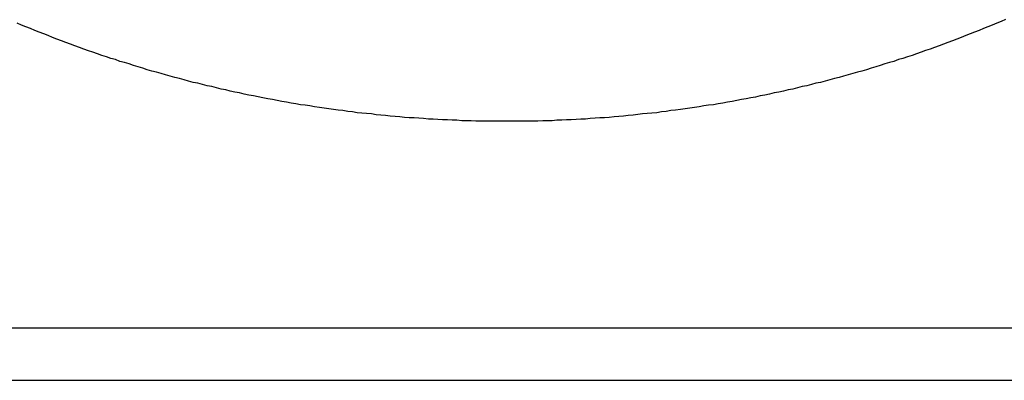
# Model space of a CAD drawing. Extents: x 1107 to 4046, y 937 to 3355.
# Tile 568 of 656: x 2182.223 to 2184.559, y 2682.476 to 2683.332. Entities that reach past the tile are written whole.
import ezdxf

# ---------------------------------------------------------------- set-up
doc = ezdxf.new("R2010")
doc.units = 0
doc.layers.add('KF_VIDA_L___C_REAR', color=7, linetype='CONTINUOUS')

# ---------------------------------------------------------------- blocks, each defined once
blk = doc.blocks.new('KF_VIDA_L___C_REAR')
at = {"layer": 'KF_VIDA_L___C_REAR'}
for p, q in [((-46.917343, 993.38744), (42.917343, 993.38744)), ((-46.917343, 993.26244), (42.917343, 993.26244))]:
    blk.add_line(p, q, dxfattribs=at)
blk.add_polyline3d([(-2.41761, 994.119, 0), (-2.428, 994.115, 0), (-2.43841, 994.111, 0), (-2.44884, 994.106, 0), (-2.45928, 994.102, 0), (-2.46974, 994.098, 0), (-2.48022, 994.093, 0), (-2.49071, 994.089, 0), (-2.50122, 994.085, 0), (-2.51174, 994.081, 0), (-2.52228, 994.077, 0), (-2.53284, 994.073, 0), (-2.54341, 994.069, 0), (-2.554, 994.065, 0), (-2.5646, 994.061, 0), (-2.57522, 994.057, 0), (-2.58586, 994.053, 0), (-2.5965, 994.049, 0), (-2.60717, 994.046, 0), (-2.61784, 994.042, 0), (-2.62853, 994.038, 0), (-2.63924, 994.034, 0), (-2.64996, 994.031, 0), (-2.66069, 994.027, 0), (-2.67143, 994.024, 0), (-2.68219, 994.02, 0), (-2.69297, 994.017, 0), (-2.70375, 994.014, 0), (-2.71455, 994.01, 0), (-2.72536, 994.007, 0), (-2.73618, 994.004, 0), (-2.74702, 994, 0), (-2.75787, 993.997, 0), (-2.76873, 993.994, 0), (-2.7796, 993.991, 0), (-2.79048, 993.988, 0), (-2.80138, 993.985, 0), (-2.81228, 993.982, 0), (-2.8232, 993.979, 0), (-2.83413, 993.976, 0), (-2.84507, 993.973, 0), (-2.85602, 993.97, 0), (-2.86698, 993.968, 0), (-2.87795, 993.965, 0), (-2.88893, 993.962, 0), (-2.89992, 993.96, 0), (-2.91092, 993.957, 0), (-2.92193, 993.954, 0), (-2.93295, 993.952, 0), (-2.94398, 993.949, 0), (-2.95502, 993.947, 0), (-2.96606, 993.945, 0), (-2.97712, 993.942, 0), (-2.98819, 993.94, 0), (-2.99926, 993.938, 0), (-3.01034, 993.935, 0), (-3.02143, 993.933, 0), (-3.03253, 993.931, 0), (-3.04364, 993.929, 0), (-3.05475, 993.927, 0), (-3.06587, 993.925, 0), (-3.077, 993.923, 0), (-3.08814, 993.921, 0), (-3.09929, 993.919, 0), (-3.11044, 993.917, 0), (-3.12159, 993.916, 0), (-3.13276, 993.914, 0), (-3.14393, 993.912, 0), (-3.15511, 993.91, 0), (-3.16629, 993.909, 0), (-3.17748, 993.907, 0), (-3.18868, 993.906, 0), (-3.19988, 993.904, 0), (-3.21109, 993.903, 0), (-3.2223, 993.901, 0), (-3.23352, 993.9, 0), (-3.24474, 993.898, 0), (-3.25597, 993.897, 0), (-3.2672, 993.896, 0), (-3.27844, 993.895, 0), (-3.28968, 993.894, 0), (-3.30093, 993.892, 0), (-3.31218, 993.891, 0), (-3.32343, 993.89, 0), (-3.33469, 993.889, 0), (-3.34596, 993.888, 0), (-3.35722, 993.887, 0), (-3.36849, 993.886, 0), (-3.37976, 993.886, 0), (-3.39104, 993.885, 0), (-3.40232, 993.884, 0), (-3.4136, 993.883, 0), (-3.42488, 993.883, 0), (-3.43617, 993.882, 0), (-3.44746, 993.881, 0), (-3.45875, 993.881, 0), (-3.47004, 993.88, 0), (-3.48134, 993.88, 0), (-3.49263, 993.879, 0), (-3.50393, 993.879, 0), (-3.51523, 993.879, 0), (-3.52653, 993.878, 0), (-3.53783, 993.878, 0), (-3.54913, 993.878, 0), (-3.56044, 993.878, 0), (-3.57174, 993.878, 0), (-3.58304, 993.878, 0), (-3.59435, 993.878, 0), (-3.60565, 993.878, 0), (-3.61695, 993.878, 0), (-3.62826, 993.878, 0), (-3.63956, 993.878, 0), (-3.65086, 993.878, 0), (-3.66217, 993.878, 0), (-3.67347, 993.878, 0), (-3.68477, 993.879, 0), (-3.69607, 993.879, 0), (-3.70736, 993.879, 0), (-3.71866, 993.88, 0), (-3.72995, 993.88, 0), (-3.74125, 993.881, 0), (-3.75254, 993.881, 0), (-3.76383, 993.882, 0), (-3.77511, 993.883, 0), (-3.7864, 993.883, 0), (-3.79768, 993.884, 0), (-3.80896, 993.885, 0), (-3.82023, 993.886, 0), (-3.8315, 993.886, 0), (-3.84277, 993.887, 0), (-3.85404, 993.888, 0), (-3.8653, 993.889, 0), (-3.87656, 993.89, 0), (-3.88782, 993.891, 0), (-3.89907, 993.892, 0), (-3.91031, 993.893, 0), (-3.92156, 993.895, 0), (-3.9328, 993.896, 0), (-3.94403, 993.897, 0), (-3.95526, 993.898, 0), (-3.96648, 993.9, 0), (-3.9777, 993.901, 0), (-3.98891, 993.903, 0), (-4.00012, 993.904, 0), (-4.01132, 993.906, 0), (-4.02252, 993.907, 0), (-4.03371, 993.909, 0), (-4.0449, 993.91, 0), (-4.05607, 993.912, 0), (-4.06725, 993.914, 0), (-4.07841, 993.916, 0), (-4.08957, 993.917, 0), (-4.10072, 993.919, 0), (-4.11187, 993.921, 0), (-4.123, 993.923, 0), (-4.13413, 993.925, 0), (-4.14526, 993.927, 0), (-4.15637, 993.929, 0), (-4.16748, 993.931, 0), (-4.17858, 993.933, 0), (-4.18967, 993.936, 0), (-4.20075, 993.938, 0), (-4.21183, 993.94, 0), (-4.22289, 993.942, 0), (-4.23395, 993.945, 0), (-4.245, 993.947, 0), (-4.25604, 993.949, 0), (-4.26706, 993.952, 0), (-4.27808, 993.954, 0), (-4.28909, 993.957, 0), (-4.30009, 993.96, 0), (-4.31109, 993.962, 0), (-4.32207, 993.965, 0), (-4.33304, 993.968, 0), (-4.344, 993.97, 0), (-4.35494, 993.973, 0), (-4.36588, 993.976, 0), (-4.37681, 993.979, 0), (-4.38773, 993.982, 0), (-4.39863, 993.985, 0), (-4.40953, 993.988, 0), (-4.42041, 993.991, 0), (-4.43128, 993.994, 0), (-4.44214, 993.997, 0), (-4.45298, 994, 0), (-4.46382, 994.004, 0), (-4.47464, 994.007, 0), (-4.48545, 994.01, 0), (-4.49625, 994.014, 0), (-4.50703, 994.017, 0), (-4.5178, 994.02, 0), (-4.52856, 994.024, 0), (-4.5393, 994.027, 0), (-4.55003, 994.031, 0), (-4.56075, 994.034, 0), (-4.57145, 994.038, 0), (-4.58214, 994.042, 0), (-4.59282, 994.045, 0), (-4.60348, 994.049, 0), (-4.61413, 994.053, 0), (-4.62476, 994.057, 0), (-4.63538, 994.061, 0), (-4.64598, 994.065, 0), (-4.65657, 994.069, 0), (-4.66714, 994.073, 0), (-4.67769, 994.077, 0), (-4.68824, 994.081, 0), (-4.69876, 994.085, 0), (-4.70927, 994.089, 0), (-4.71976, 994.093, 0), (-4.73024, 994.098, 0), (-4.7407, 994.102, 0), (-4.75115, 994.106, 0), (-4.76157, 994.111, 0)], dxfattribs=at)

msp = doc.modelspace()

# ---------------------------------------------------------------- block references
at = {"layer": 'KF_VIDA_L___C_REAR'}
msp.add_blockref('KF_VIDA_L___C_REAR', (2186.9791, 1689.2132), dxfattribs=at)

doc.saveas('drawing.dxf')
